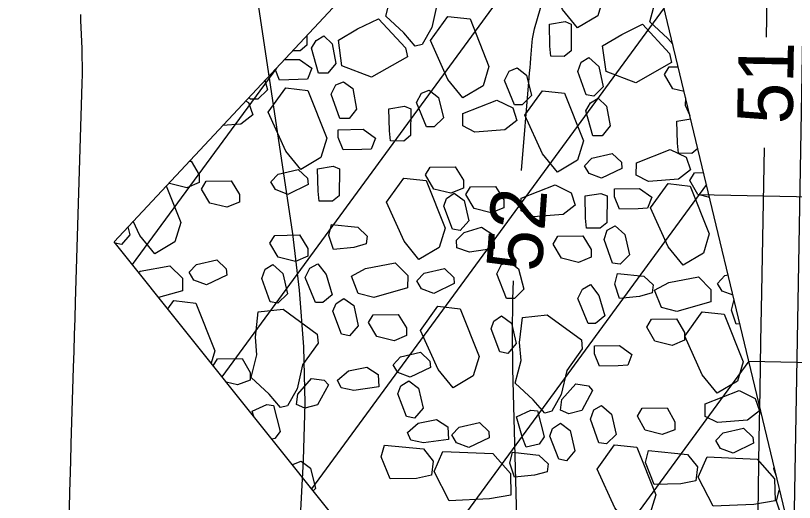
# Model space of a CAD drawing. Extents: x 2384780 to 2405861, y 547869 to 573706.
# Drawn here: x 2395681.19 to 2395709.28, y 553748.5 to 553766.07 of the extents above; entities that cross this region are included whole.
import ezdxf

# ---------------------------------------------------------------- set-up
doc = ezdxf.new("R2010")
doc.units = 0
for name, color, linetype in [('Breaklines', 7, 'Continuous'), ('Old_Level_56', 7, 'Continuous'), ('Old_Level_6', 7, 'Continuous'), ('Old_Level_60', 7, 'Continuous'), ('Old_Level_61', 7, 'Continuous'), ('Old_Level_63', 7, 'Continuous')]:
    doc.layers.add(name, color=color, linetype=linetype)

msp = doc.modelspace()

# ---------------------------------------------------------------- linework, layer by layer
at = {"layer": 'Breaklines'}
msp.add_line((2395709.933, 553726.365), (2395684.7385, 553757.90875), dxfattribs=at)
at = {"layer": 'Old_Level_56'}
for p, q in [((2395714.17625, 553726.2755), (2395702.1355, 553776.546)), ((2395705.79925, 553759.612), (2395714.30325, 553759.4325)), ((2395707.632, 553753.5975), (2395714.28025, 553753.45725))]:
    msp.add_line(p, q, dxfattribs=at)
at = {"layer": 'Old_Level_6'}
for p, q in [((2395684.7385, 553757.90875), (2395702.1355, 553776.546)), ((2395703.0495, 553772.7305), (2395688.6305, 553753.03575)), ((2395704.577, 553766.35275), (2395691.86375, 553748.98775)), ((2395690.5935, 553764.181), (2395685.3975, 553757.08375)), ((2395706.1045, 553759.97525), (2395695.097, 553744.93975)), ((2395707.632, 553753.5975), (2395698.33, 553740.892))]:
    msp.add_line(p, q, dxfattribs=at)
for points in [[(2395701.4545, 553765.63), (2395700.916, 553766.29125), (2395700.2835, 553767.697), (2395700.91075, 553768.5715), (2395701.711, 553768.483), (2395702.39475, 553766.762), (2395702.183, 553766.06175), (2395701.4545, 553765.63)], [(2395695.6915, 553768.52025), (2395696.926, 553767.616), (2395696.953, 553767.2935), (2395696.397, 553766.5105), (2395696.197, 553765.646), (2395695.85275, 553765.032), (2395695.59825, 553764.96925), (2395695.18525, 553765.45125), (2395694.5385, 553766.04925), (2395694.74625, 553766.86675), (2395694.6935, 553767.51175), (2395694.79375, 553768.42075), (2395695.6915, 553768.52025)], [(2395704.8905, 553765.04375), (2395704.7135, 553765.25025), (2395704.06675, 553765.84825), (2395704.2745, 553766.66575), (2395704.22175, 553767.31075), (2395704.2615, 553767.67025)], [(2395697.3215, 553763.1025), (2395696.7825, 553763.76425), (2395696.14975, 553765.1695), (2395696.77775, 553766.044), (2395697.57825, 553765.956), (2395698.26175, 553764.23475), (2395698.05, 553763.5345), (2395697.3215, 553763.1025)], [(2395692.829, 553765.1815), (2395693.52475, 553765.591), (2395694.27575, 553765.96175), (2395695.246, 553764.908), (2395695.31875, 553764.58675), (2395694.02425, 553763.84525), (2395692.957, 553764.262), (2395692.829, 553765.1815)], [(2395700.4935, 553764.6085), (2395700.457, 553764.96825), (2395700.439, 553765.76625), (2395701.0045, 553765.86075), (2395701.23125, 553765.769), (2395701.22025, 553764.7995), (2395700.976, 553764.59875), (2395700.4935, 553764.6085)], [(2395702.35725, 553764.9805), (2395703.053, 553765.39), (2395703.80375, 553765.76075), (2395704.774, 553764.707), (2395704.84675, 553764.38575), (2395703.5525, 553763.64425), (2395702.48525, 553764.061), (2395702.35725, 553764.9805)], [(2395691.69625, 553765.3625), (2395691.692, 553765.0005), (2395691.44775, 553764.79975), (2395691.176, 553764.80525)], [(2395692.3085, 553765.34075), (2395692.607, 553765.0575), (2395692.7355, 553764.34525), (2395692.45275, 553763.99), (2395692.116, 553763.991), (2395691.85625, 553764.89225), (2395692.02625, 553765.17225), (2395692.3085, 553765.34075)], [(2395690.87675, 553764.48475), (2395691.42375, 553764.49375), (2395691.87275, 553764.1735), (2395691.721, 553763.7805)], [(2395701.863, 553764.5575), (2395702.21825, 553764.238), (2395702.38425, 553763.5055), (2395702.04525, 553763.16975), (2395701.7645, 553763.208), (2395701.4675, 553764.05275), (2395701.58125, 553764.39), (2395701.863, 553764.5575)], [(2395691.721, 553763.7805), (2395691.3835, 553763.7625), (2395690.70875, 553763.74675), (2395690.54925, 553764.13375)], [(2395699.27625, 553764.18275), (2395699.6125, 553763.919), (2395699.797, 553763.187), (2395699.45825, 553762.85075), (2395699.17775, 553762.852), (2395698.82425, 553763.73425), (2395698.994, 553764.07075), (2395699.27625, 553764.18275)], [(2395705.3005, 553763.3325), (2395704.88975, 553763.434), (2395704.59125, 553763.94125), (2395704.76125, 553764.222), (2395705.086, 553764.22725)], [(2395690.1805, 553763.7385), (2395690.26875, 553763.388), (2395689.93, 553763.05175), (2395689.6495, 553763.053), (2395689.61675, 553763.13475)], [(2395693.018, 553763.68775), (2395693.354, 553763.44275), (2395693.483, 553762.6925), (2395693.21925, 553762.35575), (2395692.88175, 553762.35725), (2395692.56575, 553763.23975), (2395692.736, 553763.57625), (2395693.018, 553763.68775)], [(2395691.4735, 553760.522), (2395690.935, 553761.18325), (2395690.30225, 553762.589), (2395690.92975, 553763.4635), (2395691.7305, 553763.375), (2395692.414, 553761.654), (2395692.20225, 553760.954), (2395691.4735, 553760.522)], [(2395696.1025, 553763.383), (2395696.43875, 553763.119), (2395696.624, 553762.3875), (2395696.285, 553762.05175), (2395696.0045, 553762.0525), (2395695.651, 553762.9345), (2395695.8215, 553763.272), (2395696.1025, 553763.383)], [(2395700.7305, 553760.41775), (2395700.192, 553761.079), (2395699.55925, 553762.48475), (2395700.18675, 553763.35925), (2395700.98775, 553763.27075), (2395701.67125, 553761.54975), (2395701.4595, 553760.84975), (2395700.7305, 553760.41775)], [(2395689.48475, 553762.9935), (2395689.59275, 553762.94075), (2395689.74075, 553762.49)], [(2395699.269, 553762.289), (2395698.8365, 553761.953), (2395697.754, 553761.8645), (2395697.318, 553762.08975), (2395697.32, 553762.53975), (2395698.54075, 553763.02275), (2395699.121, 553762.73975), (2395699.269, 553762.289)], [(2395702.2025, 553763.08675), (2395702.501, 553762.8035), (2395702.62975, 553762.09125), (2395702.347, 553761.736), (2395702.01025, 553761.737), (2395701.7505, 553762.63825), (2395701.92025, 553762.91825), (2395702.2025, 553763.08675)], [(2395705.51175, 553762.45), (2395705.35375, 553762.8335), (2395705.35525, 553763.10375)], [(2395694.70625, 553761.5495), (2395694.67075, 553761.90925), (2395694.652, 553762.707), (2395695.217, 553762.8015), (2395695.444, 553762.70975), (2395695.433, 553761.7405), (2395695.18875, 553761.53975), (2395694.70625, 553761.5495)], [(2395689.74075, 553762.49), (2395689.3085, 553762.154), (2395688.651, 553762.10025)], [(2395705.09325, 553761.10325), (2395705.05775, 553761.463), (2395705.039, 553762.26075), (2395705.53725, 553762.344)], [(2395694.01775, 553761.2555), (2395693.68025, 553761.2375), (2395693.0055, 553761.22175), (2395692.81975, 553761.672), (2395692.82025, 553761.95375), (2395693.72025, 553761.96875), (2395694.16925, 553761.6485), (2395694.01775, 553761.2555)], [(2395705.52525, 553760.51), (2395705.0925, 553760.174), (2395704.01, 553760.08525), (2395703.574, 553760.31075), (2395703.576, 553760.7605), (2395704.79675, 553761.24325), (2395705.377, 553760.96075), (2395705.52525, 553760.51)], [(2395705.79375, 553761.2725), (2395705.576, 553761.0935), (2395705.09325, 553761.10325)], [(2395701.707, 553760.6515), (2395701.9705, 553760.93225), (2395702.7025, 553761.09825), (2395703.03875, 553760.778), (2395703.057, 553760.553), (2395702.32375, 553760.19925), (2395701.87475, 553760.37), (2395701.707, 553760.6515)], [(2395687.45175, 553760.8155), (2395687.5155, 553760.8165), (2395687.8135, 553760.32825), (2395687.812, 553760.047)], [(2395690.38875, 553760.07225), (2395690.65225, 553760.353), (2395691.38425, 553760.519), (2395691.72075, 553760.19875), (2395691.73875, 553759.97375), (2395691.0055, 553759.62), (2395690.5565, 553759.79075), (2395690.38875, 553760.07225)], [(2395692.135, 553759.37925), (2395692.09925, 553759.73925), (2395692.08075, 553760.5375), (2395692.64575, 553760.63175), (2395692.873, 553760.5395), (2395692.86175, 553759.571), (2395692.6175, 553759.37025), (2395692.135, 553759.37925)], [(2395697.34, 553759.846), (2395696.889, 553759.66), (2395696.27125, 553759.813), (2395695.97325, 553760.32), (2395696.14275, 553760.60075), (2395697.0435, 553760.6155), (2395697.3415, 553760.12725), (2395697.34, 553759.846)], [(2395706.21625, 553759.50875), (2395705.79925, 553759.612), (2395705.50125, 553760.119), (2395705.67075, 553760.39975), (2395706.0015, 553760.40525)], [(2395695.73525, 553757.268), (2395695.197, 553757.9295), (2395694.56425, 553759.3355), (2395695.1915, 553760.20975), (2395695.99225, 553760.12125), (2395696.67575, 553758.4005), (2395696.464, 553757.69975), (2395695.73525, 553757.268)], [(2395686.6215, 553759.926), (2395687.1475, 553758.6015), (2395686.936, 553757.90075), (2395686.207, 553757.469)], [(2395687.812, 553760.047), (2395687.361, 553759.861), (2395686.743, 553760.014), (2395686.72775, 553760.03975)], [(2395689.2635, 553759.33825), (2395688.8125, 553759.1525), (2395688.195, 553759.30525), (2395687.89675, 553759.81225), (2395688.0665, 553760.09325), (2395688.96675, 553760.108), (2395689.265, 553759.6195), (2395689.2635, 553759.33825)], [(2395698.79175, 553759.13725), (2395698.34075, 553758.9515), (2395697.72325, 553759.10425), (2395697.42475, 553759.61125), (2395697.59475, 553759.89225), (2395698.49475, 553759.907), (2395698.79325, 553759.4185), (2395698.79175, 553759.13725)], [(2395701.3715, 553759.228), (2395700.939, 553758.8915), (2395699.85625, 553758.80275), (2395699.42, 553759.02825), (2395699.422, 553759.47875), (2395700.6425, 553759.96125), (2395701.22325, 553759.678), (2395701.3715, 553759.228)], [(2395703.9825, 553759.1195), (2395703.645, 553759.102), (2395702.9695, 553759.08625), (2395702.784, 553759.536), (2395702.78525, 553759.818), (2395703.68525, 553759.83275), (2395704.1345, 553759.51275), (2395703.9825, 553759.1195)], [(2395705.26325, 553757.067), (2395704.725, 553757.7285), (2395704.09225, 553759.1345), (2395704.7195, 553760.00875), (2395705.5205, 553759.92025), (2395706.20375, 553758.1995), (2395705.99225, 553757.49875), (2395705.26325, 553757.067)], [(2395697.008, 553759.66025), (2395697.363, 553759.396), (2395697.52875, 553758.6645), (2395697.22775, 553758.30925), (2395696.9465, 553758.367), (2395696.631, 553759.19275), (2395696.72575, 553759.47375), (2395697.008, 553759.66025)], [(2395701.78325, 553758.403), (2395701.74725, 553758.763), (2395701.72875, 553759.56125), (2395702.29375, 553759.6555), (2395702.521, 553759.56325), (2395702.51, 553758.59475), (2395702.26575, 553758.394), (2395701.78325, 553758.403)], [(2395685.23925, 553758.44525), (2395685.303, 553758.164), (2395685.00225, 553757.80875), (2395684.78225, 553757.854)], [(2395686.207, 553757.469), (2395685.66875, 553758.1305), (2395685.4335, 553758.65325)], [(2395693.83225, 553757.83), (2395693.38125, 553757.70075), (2395692.65025, 553757.628), (2395692.483, 553758.13525), (2395692.57775, 553758.529), (2395693.53475, 553758.43125), (2395693.8705, 553758.11175), (2395693.83225, 553757.83)], [(2395697.086, 553757.96825), (2395697.36825, 553758.2485), (2395697.98775, 553758.434), (2395698.43625, 553758.15075), (2395698.4535, 553757.66275), (2395697.55325, 553757.5355), (2395697.10375, 553757.68675), (2395697.086, 553757.96825)], [(2395702.8115, 553758.489), (2395703.16675, 553758.169), (2395703.3325, 553757.43675), (2395702.99375, 553757.1015), (2395702.7125, 553757.13925), (2395702.41575, 553757.9845), (2395702.52925, 553758.32175), (2395702.8115, 553758.489)], [(2395691.7295, 553757.3845), (2395691.279, 553757.1985), (2395690.66075, 553757.3515), (2395690.36225, 553757.8585), (2395690.532, 553758.13875), (2395691.433, 553758.154), (2395691.73075, 553757.66525), (2395691.7295, 553757.3845)], [(2395701.9435, 553757.351), (2395701.49275, 553757.165), (2395700.8745, 553757.318), (2395700.57625, 553757.825), (2395700.746, 553758.10525), (2395701.647, 553758.1205), (2395701.9445, 553757.63175), (2395701.9435, 553757.351)], [(2395685.6205, 553756.8045), (2395685.68675, 553756.841), (2395686.7555, 553757.04425), (2395687.20475, 553756.59275), (2395687.20275, 553756.142), (2395686.34625, 553755.89575)], [(2395687.45225, 553756.80625), (2395687.71575, 553757.087), (2395688.448, 553757.25275), (2395688.7845, 553756.93275), (2395688.802, 553756.70775), (2395688.0695, 553756.35375), (2395687.62025, 553756.5245), (2395687.45225, 553756.80625)], [(2395690.46875, 553757.084), (2395690.824, 553756.7645), (2395690.9905, 553756.03125), (2395690.651, 553755.69575), (2395690.37025, 553755.73425), (2395690.07325, 553756.57875), (2395690.18725, 553756.916), (2395690.46875, 553757.084)], [(2395692.0845, 553757.1175), (2395692.38325, 553756.72325), (2395692.606, 553755.991), (2395692.2675, 553755.71125), (2395692.00425, 553755.712), (2395691.633, 553756.61325), (2395691.80325, 553756.95025), (2395692.0845, 553757.1175)], [(2395693.304, 553756.663), (2395693.81125, 553756.94225), (2395694.88, 553757.1455), (2395695.32925, 553756.694), (2395695.32725, 553756.24325), (2395694.1075, 553755.8925), (2395693.5455, 553756.04375), (2395693.304, 553756.663)], [(2395698.9945, 553757.19525), (2395699.33075, 553756.93125), (2395699.516, 553756.1995), (2395699.177, 553755.86425), (2395698.8965, 553755.8645), (2395698.5425, 553756.74675), (2395698.7135, 553757.0845), (2395698.9945, 553757.19525)], [(2395695.65925, 553756.49675), (2395695.923, 553756.7775), (2395696.65525, 553756.94325), (2395696.99175, 553756.62325), (2395697.009, 553756.39825), (2395696.2765, 553756.04425), (2395695.8275, 553756.215), (2395695.65925, 553756.49675)], [(2395704.14575, 553756.067), (2395703.69475, 553755.93775), (2395702.96375, 553755.865), (2395702.79675, 553756.37225), (2395702.89125, 553756.766), (2395703.84825, 553756.66825), (2395704.184, 553756.34875), (2395704.14575, 553756.067)], [(2395704.2355, 553756.15975), (2395704.743, 553756.439), (2395705.81175, 553756.64225), (2395706.261, 553756.19075), (2395706.259, 553755.74), (2395705.03925, 553755.38925), (2395704.47725, 553755.5405), (2395704.2355, 553756.15975)], [(2395706.5085, 553756.40425), (2395706.772, 553756.685), (2395706.8865, 553756.711)], [(2395701.91925, 553756.36475), (2395702.21825, 553755.9705), (2395702.441, 553755.23825), (2395702.10225, 553754.9585), (2395701.839, 553754.95925), (2395701.468, 553755.8605), (2395701.63825, 553756.1975), (2395701.91925, 553756.36475)], [(2395707.0625, 553755.97575), (2395706.6765, 553756.1225), (2395706.5085, 553756.40425)], [(2395686.6765, 553755.4825), (2395686.8915, 553755.78225), (2395687.69175, 553755.694), (2395688.37525, 553753.973), (2395688.24, 553753.525)], [(2395693.027, 553755.866), (2395693.38225, 553755.602), (2395693.54825, 553754.87025), (2395693.22825, 553754.51575), (2395692.947, 553754.57275), (2395692.6315, 553755.39925), (2395692.74475, 553755.68), (2395693.027, 553755.866)], [(2395707.30825, 553754.94975), (2395707.17475, 553754.9365), (2395707.00775, 553755.44375), (2395707.099, 553755.82325)], [(2395690.83525, 553755.47625), (2395692.0695, 553754.57175), (2395692.09625, 553754.249), (2395691.54075, 553753.46625), (2395691.3405, 553752.60125), (2395690.99625, 553751.98775), (2395690.74175, 553751.925), (2395690.329, 553752.407), (2395689.68225, 553753.00475), (2395689.89, 553753.822), (2395689.83675, 553754.4675), (2395689.93725, 553755.37625), (2395690.83525, 553755.47625)], [(2395696.9635, 553752.6395), (2395696.425, 553753.30125), (2395695.79225, 553754.7065), (2395696.41975, 553755.58125), (2395697.21975, 553755.493), (2395697.90325, 553753.772), (2395697.692, 553753.0715), (2395696.9635, 553752.6395)], [(2395706.4915, 553752.4385), (2395705.953, 553753.10025), (2395705.32025, 553754.5055), (2395705.94775, 553755.38025), (2395706.748, 553755.292), (2395707.4315, 553753.571), (2395707.22, 553752.8705), (2395706.4915, 553752.4385)], [(2395695.2865, 553754.519), (2395694.836, 553754.333), (2395694.218, 553754.486), (2395693.9195, 553754.993), (2395694.0895, 553755.27425), (2395694.9895, 553755.2885), (2395695.288, 553754.8), (2395695.2865, 553754.519)], [(2395698.71575, 553755.23125), (2395699.071, 553754.967), (2395699.23675, 553754.2355), (2395698.9355, 553753.88025), (2395698.65475, 553753.938), (2395698.33825, 553754.76375), (2395698.4335, 553755.04425), (2395698.71575, 553755.23125)], [(2395700.36325, 553755.27525), (2395701.59775, 553754.37075), (2395701.62425, 553754.048), (2395701.06875, 553753.26525), (2395700.86875, 553752.40025), (2395700.5245, 553751.78675), (2395700.27, 553751.724), (2395699.857, 553752.206), (2395699.21025, 553752.80375), (2395699.418, 553753.621), (2395699.365, 553754.2665), (2395699.4655, 553755.17525), (2395700.36325, 553755.27525)], [(2395705.316, 553754.353), (2395704.86525, 553754.167), (2395704.24725, 553754.32), (2395703.949, 553754.827), (2395704.11875, 553755.10825), (2395705.019, 553755.1225), (2395705.31725, 553754.634), (2395705.316, 553754.353)], [(2395703.26325, 553753.44825), (2395702.92575, 553753.43075), (2395702.25075, 553753.415), (2395702.065, 553753.86525), (2395702.06625, 553754.14675), (2395702.966, 553754.1615), (2395703.41525, 553753.8415), (2395703.26325, 553753.44825)], [(2395688.314, 553753.43225), (2395688.465, 553753.6825), (2395689.36525, 553753.69825), (2395689.64475, 553753.1915), (2395689.64375, 553752.9095)], [(2395694.8005, 553753.4705), (2395695.06425, 553753.75075), (2395695.79575, 553753.917), (2395696.13225, 553753.597), (2395696.15075, 553753.3715), (2395695.417, 553753.018), (2395694.968, 553753.18875), (2395694.8005, 553753.4705)], [(2395692.803, 553752.916), (2395693.198, 553753.252), (2395693.85425, 553753.381), (2395694.266, 553753.117), (2395694.283, 553752.66675), (2395693.38275, 553752.5385), (2395692.93275, 553752.63425), (2395692.803, 553752.916)], [(2395689.64375, 553752.9095), (2395689.1935, 553752.74225), (2395688.7845, 553752.843)], [(2395691.3165, 553752.0295), (2395691.36525, 553752.411), (2395691.861, 553752.9745), (2395692.322, 553752.9125), (2395692.4675, 553752.74025), (2395692.0815, 553752.02375), (2395691.6175, 553751.89925), (2395691.3165, 553752.0295)], [(2395695.367, 553752.89175), (2395695.72225, 553752.62775), (2395695.8885, 553751.89575), (2395695.569, 553751.54125), (2395695.28725, 553751.59775), (2395694.972, 553752.4245), (2395695.08525, 553752.70525), (2395695.367, 553752.89175)], [(2395700.8445, 553751.8285), (2395700.8935, 553752.21), (2395701.38925, 553752.7735), (2395701.85, 553752.7115), (2395701.99575, 553752.53925), (2395701.6095, 553751.82275), (2395701.14575, 553751.69825), (2395700.8445, 553751.8285)], [(2395708.01225, 553751.80375), (2395707.57975, 553751.46775), (2395706.497, 553751.37875), (2395706.061, 553751.6045), (2395706.0625, 553752.054), (2395707.2835, 553752.537), (2395707.86375, 553752.25425), (2395708.01225, 553751.80375)], [(2395689.78175, 553751.5945), (2395689.7235, 553751.795), (2395690.246, 553752.03175), (2395690.48875, 553752.00075), (2395690.72675, 553751.0615), (2395690.542, 553750.80475), (2395690.43375, 553750.77825)], [(2395702.32125, 553752.00275), (2395702.6765, 553751.68325), (2395702.84225, 553750.9505), (2395702.5035, 553750.61475), (2395702.22225, 553750.65275), (2395701.9255, 553751.498), (2395702.039, 553751.835), (2395702.32125, 553752.00275)], [(2395699.601, 553750.489), (2395699.47425, 553750.82775), (2395699.2515, 553751.594), (2395699.774, 553751.83075), (2395700.017, 553751.79975), (2395700.25475, 553750.8605), (2395700.07, 553750.60375), (2395699.601, 553750.489)], [(2395704.9615, 553751.123), (2395704.51175, 553750.956), (2395703.89275, 553751.10825), (2395703.6135, 553751.6155), (2395703.783, 553751.89625), (2395704.683, 553751.91175), (2395704.96225, 553751.40475), (2395704.9615, 553751.123)], [(2395695.31675, 553751.02325), (2395695.71175, 553751.35925), (2395696.36825, 553751.48825), (2395696.77975, 553751.224), (2395696.797, 553750.774), (2395695.89675, 553750.646), (2395695.44675, 553750.74125), (2395695.31675, 553751.02325)], [(2395696.9195, 553750.93275), (2395697.18325, 553751.21325), (2395697.91475, 553751.37975), (2395698.25125, 553751.05925), (2395698.26975, 553750.834), (2395697.536, 553750.4805), (2395697.08725, 553750.6515), (2395696.9195, 553750.93275)], [(2395700.83675, 553751.356), (2395701.19175, 553751.092), (2395701.3575, 553750.3605), (2395701.05675, 553750.00525), (2395700.7755, 553750.063), (2395700.45975, 553750.88875), (2395700.5545, 553751.16925), (2395700.83675, 553751.356)], [(2395706.44775, 553750.73175), (2395706.71125, 553751.01225), (2395707.44275, 553751.17875), (2395707.77925, 553750.85825), (2395707.79775, 553750.633), (2395707.06425, 553750.2795), (2395706.6155, 553750.4505), (2395706.44775, 553750.73175)], [(2395696.1935, 553749.477), (2395695.6495, 553749.36675), (2395694.6935, 553749.35175), (2395694.3775, 553750.14), (2395694.4915, 553750.571), (2395695.897, 553750.43475), (2395696.25175, 553749.98325), (2395696.1935, 553749.477)], [(2395703.33675, 553747.6375), (2395702.799, 553748.2985), (2395702.16575, 553749.70475), (2395702.7935, 553750.57875), (2395703.59425, 553750.49075), (2395704.278, 553748.76975), (2395704.066, 553748.06925), (2395703.33675, 553747.6375)], [(2395699.05225, 553748.75725), (2395698.28275, 553748.6295), (2395696.82, 553748.5595), (2395696.28025, 553749.61125), (2395696.6015, 553750.3415), (2395698.4015, 553750.25975), (2395699.03625, 553749.54525), (2395699.05225, 553748.75725)], [(2395700.358, 553749.608), (2395699.9075, 553749.47875), (2395699.176, 553749.40625), (2395699.009, 553749.9135), (2395699.104, 553750.307), (2395700.0605, 553750.20925), (2395700.39625, 553749.88975), (2395700.358, 553749.608)], [(2395705.7215, 553749.276), (2395705.1775, 553749.166), (2395704.2215, 553749.15075), (2395703.9055, 553749.93925), (2395704.01975, 553750.37), (2395705.42525, 553750.23375), (2395705.78, 553749.78225), (2395705.7215, 553749.276)], [(2395708.58025, 553748.55625), (2395707.811, 553748.4285), (2395706.348, 553748.3585), (2395705.8085, 553749.41025), (2395706.1295, 553750.1405), (2395707.92975, 553750.05875), (2395708.56425, 553749.34425), (2395708.58025, 553748.55625)], [(2395691.1845, 553749.8385), (2395691.2065, 553749.88225), (2395691.48875, 553749.99325)], [(2395691.48875, 553749.99325), (2395691.825, 553749.72925), (2395692.009, 553748.99775), (2395691.9235, 553748.913)], [(2395708.6305, 553749.4295), (2395708.53725, 553749.7125), (2395708.55, 553749.76525)], [(2395708.95975, 553748.05425), (2395708.80075, 553748.0385), (2395708.63375, 553748.54525), (2395708.7285, 553748.939), (2395708.7485, 553748.937)]]:
    msp.add_lwpolyline(points, dxfattribs=at)
at = {"layer": 'Old_Level_60'}
for points in [[(2395699.43775, 553760.487), (2395699.71275, 553763.831), (2395699.72725, 553764.007), (2395699.74175, 553764.183), (2395699.75625, 553764.359), (2395699.77075, 553764.53475), (2395699.818, 553765.10975), (2395699.831, 553765.23225), (2395699.85, 553765.354), (2395699.87475, 553765.4745), (2395699.90525, 553765.594), (2395700.1165, 553766.34425), (2395700.15525, 553766.50575), (2395700.1805, 553766.669), (2395700.19275, 553766.8335), (2395700.192, 553766.9995), (2395699.3115, 553786.54575)], [(2395708.26525, 553765.2975), (2395708.3035, 553767.41275), (2395708.30775, 553767.65575), (2395708.312, 553767.899), (2395708.31575, 553768.14225), (2395708.31925, 553768.3855), (2395708.3305, 553769.18), (2395708.3375, 553769.3495), (2395708.35325, 553769.51825), (2395708.378, 553769.68575), (2395708.412, 553769.85225), (2395708.6345, 553770.817), (2395708.67675, 553771.02425), (2395708.708, 553771.233), (2395708.728, 553771.44325), (2395708.73725, 553771.65475), (2395708.9625, 553784.545)], [(2395690.2475, 553778.963), (2395690.13675, 553777.3635), (2395689.64225, 553772.137), (2395689.57025, 553771.018), (2395689.566, 553769.90075), (2395689.62975, 553768.78525), (2395689.76125, 553767.67175), (2395691.17, 553758.193), (2395691.4205, 553756.15925), (2395691.5685, 553754.121), (2395691.614, 553752.0775), (2395691.557, 553750.0295), (2395691.0065, 553739.61975)], [(2395682.45, 553725.9255), (2395683.1415, 553748.78025), (2395683.147, 553748.962), (2395683.1525, 553749.14375), (2395683.158, 553749.3255), (2395683.1635, 553749.5075), (2395683.181, 553750.10125), (2395683.18475, 553750.2285), (2395683.18875, 553750.35575), (2395683.1925, 553750.483), (2395683.1965, 553750.61025), (2395683.282, 553753.3675), (2395683.30025, 553753.9585), (2395683.31825, 553754.54925), (2395683.33625, 553755.14), (2395683.354, 553755.731), (2395683.59025, 553763.6335), (2395683.597, 553763.94525), (2395683.59825, 553764.25725), (2395683.59425, 553764.569), (2395683.585, 553764.88075), (2395683.54625, 553765.89925), (2395683.53975, 553766.1175)], [(2395705.60875, 553704.15375), (2395705.762, 553707.1205), (2395705.7995, 553707.75575), (2395705.84675, 553708.39025), (2395705.90375, 553709.024), (2395705.97025, 553709.657), (2395707.11225, 553719.77675), (2395707.32175, 553721.85275), (2395707.482, 553723.93175), (2395707.59325, 553726.01425), (2395707.6555, 553728.09975), (2395707.77825, 553734.9175), (2395707.80375, 553736.3785), (2395707.82775, 553737.8395), (2395707.85025, 553739.3005), (2395707.87125, 553740.7615), (2395707.9855, 553749.009), (2395708.011, 553750.77625), (2395708.03825, 553752.5435), (2395708.0675, 553754.31075), (2395708.0985, 553756.078), (2395708.193, 553761.29825)], [(2395698.02275, 553703.78775), (2395698.51475, 553720.04075), (2395698.5745, 553721.5415), (2395698.66275, 553723.04025), (2395698.77925, 553724.537), (2395698.9245, 553726.032), (2395699.63, 553732.63825), (2395699.6465, 553732.821), (2395699.65675, 553733.004), (2395699.661, 553733.18725), (2395699.65925, 553733.371), (2395699.643, 553733.971), (2395699.6395, 553734.0995), (2395699.636, 553734.228), (2395699.63275, 553734.35675), (2395699.62925, 553734.48525), (2395699.123, 553753.3265), (2395699.10625, 553754.58175), (2395699.12375, 553755.83575), (2395699.15125, 553756.49775)]]:
    msp.add_lwpolyline(points, dxfattribs=at)
at = {"layer": 'Old_Level_61'}
msp.add_lwpolyline([(2395710.11975, 553796.5445), (2395709.64575, 553769.405), (2395709.64075, 553769.137), (2395709.6355, 553768.869), (2395709.63, 553768.60125), (2395709.62375, 553768.33325), (2395709.6035, 553767.458), (2395709.59925, 553767.2705), (2395709.59525, 553767.083), (2395709.59175, 553766.89525), (2395709.58825, 553766.70775), (2395709.111, 553739.33), (2395709.1065, 553739.08575), (2395709.10175, 553738.8415), (2395709.0965, 553738.59725), (2395709.091, 553738.353), (2395709.0725, 553737.555), (2395709.06875, 553737.384), (2395709.065, 553737.213), (2395709.06175, 553737.042), (2395709.05875, 553736.871), (2395708.60575, 553710.84975)], dxfattribs=at)
at = {"layer": 'Old_Level_63'}
msp.add_ellipse((2395727.45003, 554021.05834), major_axis=(15.71221, 376.73026), ratio=0.59897866, dxfattribs=at)

# ---------------------------------------------------------------- texts
at = {"layer": 'Old_Level_60'}
for s, rotation, p in [('51', 88.963364, (2395709.2085, 553762.14625)), ('52', 85.889428, (2395700.1545, 553756.7965))]:
    msp.add_text(s, height=2, rotation=rotation, dxfattribs=at).set_placement(p)

doc.saveas('drawing.dxf')
